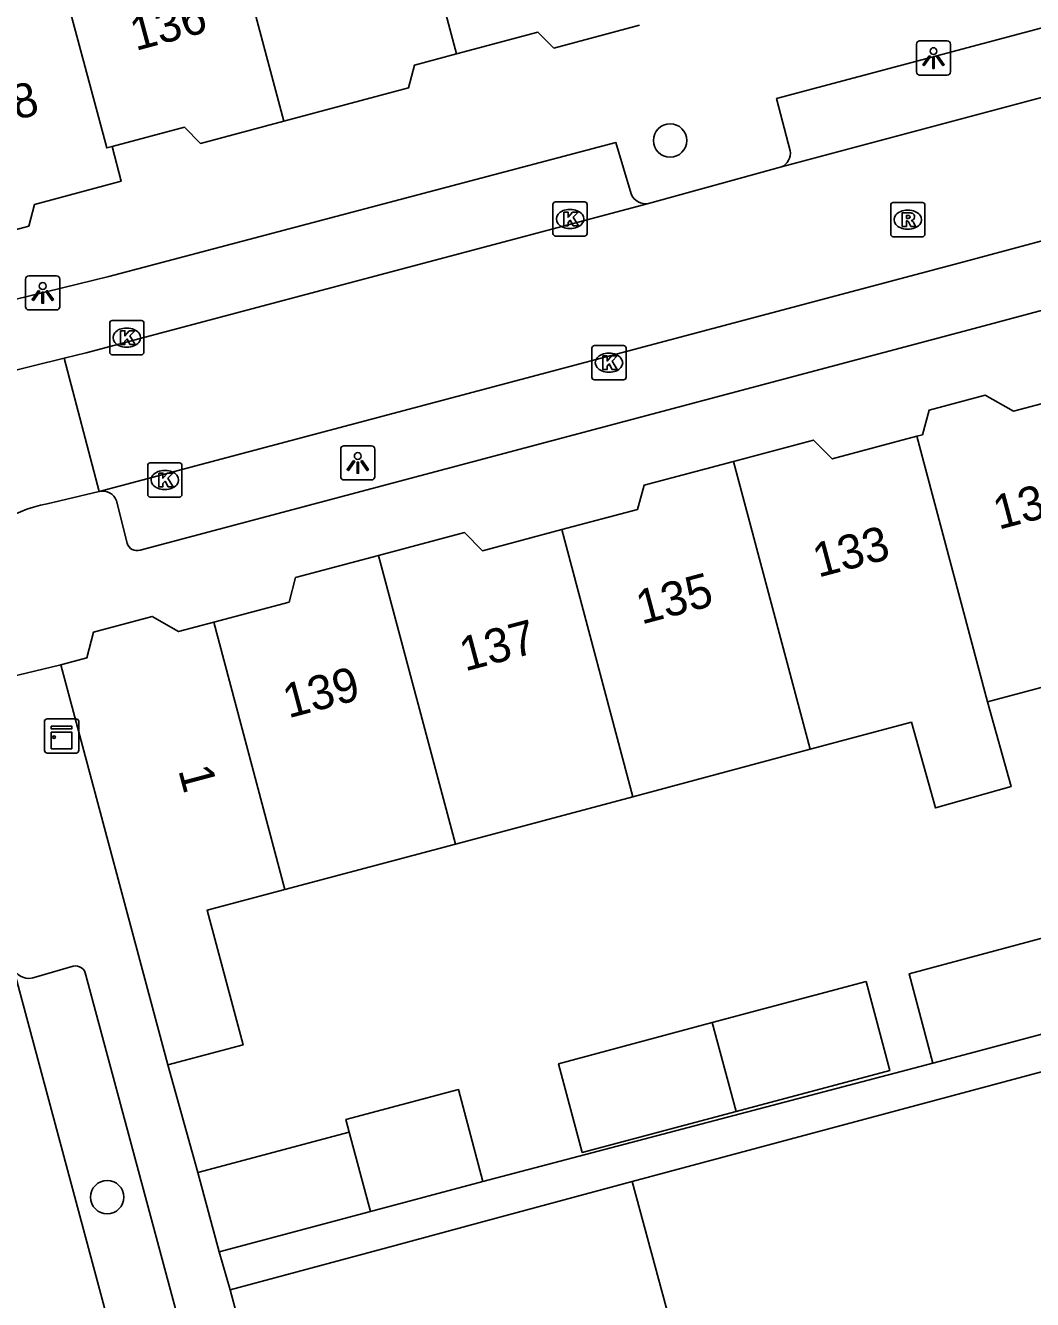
# Model space of a CAD drawing. Extents: x 162542 to 163144, y 380786 to 381511.
# Drawn here: x 162680.72 to 162710.18, y 381007.95 to 381045.23 of the extents above; entities that cross this region are included whole.
import ezdxf

# ---------------------------------------------------------------- set-up
doc = ezdxf.new("R2010")
doc.units = 0
for name, color, linetype in [('IMGEO_Boom', 7, 'Continuous'), ('IMGEO_Kast', 7, 'Continuous'), ('IMGEO_Kolk', 7, 'Continuous'), ('IMGEO_Lichtpunt', 7, 'Continuous'), ('IMGEO_Muur', 7, 'Continuous'), ('IMGEO_Pand', 7, 'Continuous'), ('IMGEO_Pand_nummerreeks', 7, 'Continuous'), ('IMGEO_Rijbaan_lokaal_open', 7, 'Continuous'), ('IMGEO_Rioolput', 7, 'Continuous'), ('IMGEO_Voetpad_open', 7, 'Continuous')]:
    doc.layers.add(name, color=color, linetype=linetype)

msp = doc.modelspace()

# ---------------------------------------------------------------- linework, layer by layer
at = {"layer": 'IMGEO_Boom'}
for centre in [(162699.575, 381041.86), (162683.106, 381010.942)]:
    msp.add_circle(centre, 0.489, dxfattribs=at)
at = {"layer": 'IMGEO_Kast'}
for p, q in [((162681.273, 381024.012), (162681.273, 381024.853)), ((162681.273, 381024.853), (162681.273, 381024.012)), ((162681.348, 381024.937), (162682.189, 381024.937)), ((162682.189, 381024.937), (162681.348, 381024.937)), ((162682.273, 381024.862), (162682.273, 381024.021)), ((162682.273, 381024.021), (162682.273, 381024.862)), ((162682.198, 381023.937), (162681.357, 381023.937)), ((162681.357, 381023.937), (162682.198, 381023.937))]:
    msp.add_line(p, q, dxfattribs=at)
for points in [[(162681.468, 381024.727), (162682.068, 381024.727), (162682.068, 381024.642), (162681.468, 381024.642), (162681.468, 381024.727)], [(162681.468, 381024.552), (162682.068, 381024.552), (162682.068, 381024.063), (162681.468, 381024.063), (162681.468, 381024.552)]]:
    msp.add_lwpolyline(points, dxfattribs=at)
msp.add_circle((162681.552, 381024.401), 0.0377, dxfattribs=at)
for centre, start, end in [((162681.351, 381024.859), 92.4484, 184.2845), ((162681.351, 381024.859), 92.4484, 184.2845), ((162682.195, 381024.859), 2.4484, 94.2845), ((162682.195, 381024.859), 2.4484, 94.2845), ((162681.351, 381024.015), 182.4484, 274.2845), ((162681.351, 381024.015), 182.4484, 274.2845), ((162682.195, 381024.015), 272.4484, 4.2845), ((162682.195, 381024.015), 272.4484, 4.2845)]:
    msp.add_arc(centre, 0.0779, start, end, dxfattribs=at)
at = {"layer": 'IMGEO_Kolk'}
for p, q in [((162696.148, 381039.138), (162696.148, 381039.99)), ((162696.223, 381040.064), (162697.075, 381040.064)), ((162697.149, 381039.99), (162697.149, 381039.138)), ((162696.636, 381039.844), (162696.661, 381039.844)), ((162696.659, 381039.284), (162696.634, 381039.284)), ((162697.075, 381039.064), (162696.223, 381039.064)), ((162683.179, 381035.666), (162683.179, 381036.518)), ((162683.254, 381036.592), (162684.106, 381036.592)), ((162683.667, 381036.372), (162683.692, 381036.372)), ((162684.18, 381036.518), (162684.18, 381035.666)), ((162697.361, 381035.857), (162698.213, 381035.857)), ((162684.106, 381035.592), (162683.254, 381035.592)), ((162683.69, 381035.812), (162683.665, 381035.812)), ((162697.286, 381034.931), (162697.286, 381035.783)), ((162697.774, 381035.637), (162697.799, 381035.637)), ((162698.287, 381035.783), (162698.287, 381034.931)), ((162698.213, 381034.857), (162697.361, 381034.857)), ((162697.797, 381035.077), (162697.772, 381035.077)), ((162684.293, 381031.501), (162684.293, 381032.353)), ((162684.368, 381032.427), (162685.22, 381032.427)), ((162684.781, 381032.207), (162684.806, 381032.207)), ((162685.294, 381032.353), (162685.294, 381031.501)), ((162685.22, 381031.427), (162684.368, 381031.427)), ((162684.804, 381031.647), (162684.779, 381031.647))]:
    msp.add_line(p, q, dxfattribs=at)
for points in [[(162696.148, 381039.138), (162696.148, 381039.99)], [(162696.223, 381040.064), (162697.075, 381040.064)], [(162697.149, 381039.99), (162697.149, 381039.138)], [(162696.469, 381039.764), (162696.592, 381039.764), (162696.592, 381039.613), (162696.722, 381039.764), (162696.886, 381039.764), (162696.74, 381039.613), (162696.893, 381039.364), (162696.741, 381039.364), (162696.656, 381039.528), (162696.592, 381039.461), (162696.592, 381039.364), (162696.469, 381039.364), (162696.469, 381039.764)], [(162697.075, 381039.064), (162696.223, 381039.064)], [(162683.179, 381035.666), (162683.179, 381036.518)], [(162683.254, 381036.592), (162684.106, 381036.592)], [(162683.5, 381036.292), (162683.623, 381036.292), (162683.623, 381036.141), (162683.753, 381036.292), (162683.917, 381036.292), (162683.771, 381036.141), (162683.924, 381035.892), (162683.772, 381035.892), (162683.687, 381036.056), (162683.623, 381035.989), (162683.623, 381035.892), (162683.5, 381035.892), (162683.5, 381036.292)], [(162684.18, 381036.518), (162684.18, 381035.666)], [(162697.361, 381035.857), (162698.213, 381035.857)], [(162684.106, 381035.592), (162683.254, 381035.592)], [(162697.286, 381034.931), (162697.286, 381035.783)], [(162697.607, 381035.557), (162697.73, 381035.557), (162697.73, 381035.406), (162697.86, 381035.557), (162698.024, 381035.557), (162697.878, 381035.406), (162698.031, 381035.157), (162697.879, 381035.157), (162697.794, 381035.321), (162697.73, 381035.254), (162697.73, 381035.157), (162697.607, 381035.157), (162697.607, 381035.557)], [(162698.287, 381035.783), (162698.287, 381034.931)], [(162698.213, 381034.857), (162697.361, 381034.857)], [(162684.293, 381031.501), (162684.293, 381032.353)], [(162684.368, 381032.427), (162685.22, 381032.427)], [(162684.614, 381032.127), (162684.737, 381032.127), (162684.737, 381031.976), (162684.867, 381032.127), (162685.031, 381032.127), (162684.885, 381031.976), (162685.038, 381031.727), (162684.886, 381031.727), (162684.801, 381031.891), (162684.737, 381031.824), (162684.737, 381031.727), (162684.614, 381031.727), (162684.614, 381032.127)], [(162685.294, 381032.353), (162685.294, 381031.501)], [(162685.22, 381031.427), (162684.368, 381031.427)]]:
    msp.add_lwpolyline(points, dxfattribs=at)
for centre, start, end in [((162696.225, 381039.988), 91.552, 178.448), ((162696.225, 381039.988), 91.552, 178.448), ((162697.073, 381039.988), 1.552, 88.448), ((162697.073, 381039.988), 1.552, 88.448), ((162696.225, 381039.14), 181.552, 268.448), ((162696.225, 381039.14), 181.552, 268.448), ((162697.073, 381039.14), 271.552, 358.448), ((162697.073, 381039.14), 271.552, 358.448), ((162683.256, 381036.516), 91.552, 178.448), ((162683.256, 381036.516), 91.552, 178.448), ((162684.104, 381036.516), 1.552, 88.448), ((162684.104, 381036.516), 1.552, 88.448), ((162697.363, 381035.781), 91.552, 178.448), ((162697.363, 381035.781), 91.552, 178.448), ((162698.211, 381035.781), 1.552, 88.448), ((162698.211, 381035.781), 1.552, 88.448), ((162683.256, 381035.668), 181.552, 268.448), ((162683.256, 381035.668), 181.552, 268.448), ((162684.104, 381035.668), 271.552, 358.448), ((162684.104, 381035.668), 271.552, 358.448), ((162697.363, 381034.933), 181.552, 268.448), ((162697.363, 381034.933), 181.552, 268.448), ((162698.211, 381034.933), 271.552, 358.448), ((162698.211, 381034.933), 271.552, 358.448), ((162684.37, 381032.351), 91.552, 178.448), ((162684.37, 381032.351), 91.552, 178.448), ((162685.218, 381032.351), 1.552, 88.448), ((162685.218, 381032.351), 1.552, 88.448), ((162684.37, 381031.503), 181.552, 268.448), ((162684.37, 381031.503), 181.552, 268.448), ((162685.218, 381031.503), 271.552, 358.448), ((162685.218, 381031.503), 271.552, 358.448)]:
    msp.add_arc(centre, 0.0765, start, end, dxfattribs=at)
for centre, major_axis, ratio, start_param, end_param in [((162696.635, 381039.564), (-0.387, 0.002), 0.722429, 4.712389, 7.853982), ((162696.66, 381039.564), (-0.39, 0.002), 0.717154, 1.570796, 4.712389), ((162683.666, 381036.092), (-0.387, 0.002), 0.722429, 4.712389, 7.853982), ((162683.691, 381036.092), (-0.39, 0.002), 0.717154, 1.570796, 4.712389), ((162697.773, 381035.357), (-0.387, 0.002), 0.722429, 4.712389, 7.853982), ((162697.798, 381035.357), (-0.39, 0.002), 0.717154, 1.570796, 4.712389), ((162684.78, 381031.927), (-0.387, 0.002), 0.722429, 4.712389, 7.853982), ((162684.805, 381031.927), (-0.39, 0.002), 0.717154, 1.570796, 4.712389)]:
    msp.add_ellipse(centre, major_axis=major_axis, ratio=ratio, start_param=start_param, end_param=end_param, dxfattribs=at)
at = {"layer": 'IMGEO_Lichtpunt'}
for p, q in [((162706.782, 381044.677), (162706.782, 381043.87)), ((162706.782, 381044.677), (162706.782, 381043.87)), ((162707.684, 381044.772), (162706.876, 381044.772)), ((162707.684, 381044.772), (162706.876, 381044.772)), ((162707.778, 381043.87), (162707.778, 381044.677)), ((162707.778, 381043.87), (162707.778, 381044.677)), ((162706.876, 381043.776), (162707.684, 381043.776)), ((162706.876, 381043.776), (162707.684, 381043.776)), ((162680.721, 381037.804), (162680.721, 381036.997)), ((162680.721, 381037.804), (162680.721, 381036.997)), ((162681.623, 381037.899), (162680.815, 381037.899)), ((162681.623, 381037.899), (162680.815, 381037.899)), ((162681.717, 381036.997), (162681.717, 381037.804)), ((162681.717, 381036.997), (162681.717, 381037.804)), ((162680.815, 381036.903), (162681.623, 381036.903)), ((162680.815, 381036.903), (162681.623, 381036.903)), ((162690.841, 381032.925), (162690.033, 381032.925)), ((162690.841, 381032.925), (162690.033, 381032.925)), ((162689.939, 381032.83), (162689.939, 381032.023)), ((162689.939, 381032.83), (162689.939, 381032.023)), ((162690.935, 381032.023), (162690.935, 381032.83)), ((162690.935, 381032.023), (162690.935, 381032.83)), ((162690.033, 381031.929), (162690.841, 381031.929)), ((162690.033, 381031.929), (162690.841, 381031.929))]:
    msp.add_line(p, q, dxfattribs=at)
for points in [[(162707.156, 381044.341), (162707.195, 381044.313), (162707.007, 381044.051), (162706.969, 381044.078), (162707.156, 381044.341)], [(162707.258, 381044.293), (162707.305, 381044.293), (162707.305, 381043.971), (162707.258, 381043.971), (162707.258, 381044.293)], [(162707.368, 381044.313), (162707.406, 381044.34), (162707.593, 381044.078), (162707.554, 381044.05), (162707.368, 381044.313)], [(162681.095, 381037.468), (162681.134, 381037.44), (162680.946, 381037.178), (162680.908, 381037.205), (162681.095, 381037.468)], [(162681.197, 381037.42), (162681.244, 381037.42), (162681.244, 381037.098), (162681.197, 381037.098), (162681.197, 381037.42)], [(162681.307, 381037.44), (162681.345, 381037.467), (162681.532, 381037.205), (162681.493, 381037.177), (162681.307, 381037.44)], [(162690.313, 381032.494), (162690.352, 381032.466), (162690.164, 381032.204), (162690.126, 381032.231), (162690.313, 381032.494)], [(162690.415, 381032.446), (162690.462, 381032.446), (162690.462, 381032.124), (162690.415, 381032.124), (162690.415, 381032.446)], [(162690.525, 381032.466), (162690.563, 381032.493), (162690.75, 381032.231), (162690.711, 381032.203), (162690.525, 381032.466)]]:
    msp.add_lwpolyline(points, dxfattribs=at)
for centre in [(162707.281, 381044.475), (162681.22, 381037.602), (162690.438, 381032.628)]:
    msp.add_circle(centre, 0.0994, dxfattribs=at)
for centre, start, end in [((162706.876, 381044.677), 90, 180), ((162706.876, 381044.677), 90, 180), ((162707.684, 381044.677), 0, 90), ((162707.684, 381044.677), 0, 90), ((162706.876, 381043.87), 180, 270), ((162706.876, 381043.87), 180, 270), ((162707.684, 381043.87), 270, 0), ((162707.684, 381043.87), 270, 360), ((162680.815, 381037.804), 90, 180), ((162680.815, 381037.804), 90, 180), ((162681.623, 381037.804), 0, 90), ((162681.623, 381037.804), 0, 90), ((162680.815, 381036.997), 180, 270), ((162680.815, 381036.997), 180, 270), ((162681.623, 381036.997), 270, 0), ((162681.623, 381036.997), 270, 360), ((162690.033, 381032.83), 90, 180), ((162690.033, 381032.83), 90, 180), ((162690.841, 381032.83), 0, 90), ((162690.841, 381032.83), 0, 90), ((162690.033, 381032.023), 180, 270), ((162690.033, 381032.023), 180, 270), ((162690.841, 381032.023), 270, 0), ((162690.841, 381032.023), 270, 360)]:
    msp.add_arc(centre, 0.0946, start, end, dxfattribs=at)
at = {"layer": 'IMGEO_Muur'}
msp.add_lwpolyline([(162685.759, 381011.659), (162684.877, 381014.811)], dxfattribs=at)
at = {"layer": 'IMGEO_Pand'}
for points in [[(162691.254, 381052.162), (162693.329, 381044.397)], [(162688.279, 381042.429), (162686.049, 381050.773)], [(162683.251, 381041.685), (162683.093, 381041.644), (162681.3, 381048.332), (162681.136, 381048.288), (162680.843, 381049.385)], [(162698.68, 381045.234), (162696.171, 381044.565), (162695.706, 381045.031), (162693.329, 381044.397)], [(162693.329, 381044.397), (162692.101, 381044.069), (162691.92, 381043.4), (162688.279, 381042.429)], [(162688.279, 381042.429), (162685.835, 381041.777), (162685.365, 381042.248), (162683.251, 381041.685)], [(162683.251, 381041.685), (162683.519, 381040.667), (162680.984, 381039.991), (162680.813, 381039.357), (162678.138, 381038.644)], [(162706.792, 381033.204), (162706.957, 381033.248), (162707.152, 381033.974), (162708.795, 381034.413), (162709.619, 381033.936), (162711.985, 381034.567)], [(162701.43, 381032.471), (162703.768, 381033.095), (162704.319, 381032.543), (162706.792, 381033.204)], [(162706.792, 381033.204), (162708.857, 381025.431)], [(162696.404, 381030.475), (162698.624, 381031.067), (162698.814, 381031.773), (162701.43, 381032.471)], [(162703.669, 381024.046), (162701.43, 381032.471)], [(162691.048, 381029.72), (162693.557, 381030.39), (162694.09, 381029.857), (162696.404, 381030.475)], [(162698.481, 381022.66), (162696.404, 381030.475)], [(162686.226, 381027.765), (162688.426, 381028.352), (162688.619, 381029.072), (162691.048, 381029.72)], [(162693.292, 381021.275), (162691.048, 381029.72)], [(162681.751, 381026.518), (162682.507, 381026.719), (162682.71, 381027.474), (162684.427, 381027.933), (162685.194, 381027.489), (162686.226, 381027.765)], [(162686.226, 381027.765), (162688.304, 381019.943)], [(162714.045, 381026.816), (162708.857, 381025.431)], [(162681.751, 381026.518), (162684.877, 381014.811)], [(162708.857, 381025.431), (162709.555, 381022.954), (162707.341, 381022.329), (162706.634, 381024.837), (162703.669, 381024.046)], [(162703.669, 381024.046), (162698.481, 381022.66)], [(162698.481, 381022.66), (162693.292, 381021.275)], [(162693.292, 381021.275), (162688.304, 381019.943)], [(162688.304, 381019.943), (162686.031, 381019.336), (162687.082, 381015.4), (162684.877, 381014.811)], [(162710.781, 381018.604), (162706.564, 381017.478), (162707.263, 381014.863)], [(162701.503, 381013.451), (162706.002, 381014.652), (162705.309, 381017.25), (162700.81, 381016.049)], [(162700.81, 381016.049), (162696.31, 381014.848), (162697.003, 381012.251), (162701.503, 381013.451)], [(162701.503, 381013.451), (162700.81, 381016.049)], [(162711.515, 381015.998), (162707.263, 381014.863)], [(162694.097, 381011.402), (162693.38, 381014.089), (162690.092, 381013.211), (162690.19, 381012.843)], [(162685.759, 381011.659), (162690.19, 381012.843)], [(162690.19, 381012.843), (162690.806, 381010.523)], [(162685.759, 381011.659), (162686.378, 381009.341)], [(162686.701, 381008.232), (162691.53, 381009.532), (162693.98, 381010.191), (162698.469, 381011.4)], [(162694.097, 381011.402), (162690.806, 381010.523)], [(162698.469, 381011.4), (162699.906, 381006.061), (162699.433, 381005.933)], [(162690.806, 381010.523), (162686.378, 381009.341)], [(162686.701, 381008.232), (162688.141, 381002.884)]]:
    msp.add_lwpolyline(points, dxfattribs=at)
at = {"layer": 'IMGEO_Rijbaan_lokaal_open'}
for points in [[(162730.046, 381048.353), (162702.832, 381041.087)], [(162682.873, 381031.59), (162708.17, 381038.31), (162731.039, 381044.45)], [(162698.943, 381040.013), (162702.832, 381041.087)], [(162698.943, 381040.013), (162682.492, 381035.652), (162681.847, 381035.492)], [(162681.847, 381035.492), (162666.98, 381031.812), (162666.18, 381031.599)], [(162682.873, 381031.59), (162681.847, 381035.492)], [(162682.873, 381031.59), (162681.351, 381031.232)], [(162680.356, 381017.674), (162690.365, 380980.343), (162694.675, 380964.261)]]:
    msp.add_lwpolyline(points, dxfattribs=at)
msp.add_arc((162682.13, 381027.216), 4.091, 100.9784, 191.9628, dxfattribs=at)
at = {"layer": 'IMGEO_Rioolput'}
for p, q in [((162706.028, 381039.118), (162706.028, 381039.97)), ((162706.103, 381040.044), (162706.955, 381040.044)), ((162707.029, 381039.97), (162707.029, 381039.118)), ((162706.516, 381039.824), (162706.541, 381039.824)), ((162706.539, 381039.264), (162706.514, 381039.264)), ((162706.955, 381039.044), (162706.103, 381039.044))]:
    msp.add_line(p, q, dxfattribs=at)
for points in [[(162706.028, 381039.118), (162706.028, 381039.97)], [(162706.103, 381040.044), (162706.955, 381040.044)], [(162707.029, 381039.97), (162707.029, 381039.118)], [(162706.617, 381039.742), (162706.365, 381039.744), (162706.365, 381039.344)], [(162706.543, 381039.663), (162706.489, 381039.663), (162706.489, 381039.582)], [(162706.489, 381039.582), (162706.541, 381039.582)], [(162706.365, 381039.344), (162706.489, 381039.344), (162706.489, 381039.506), (162706.5, 381039.506)], [(162706.547, 381039.477), (162706.618, 381039.344), (162706.758, 381039.344), (162706.693, 381039.47)], [(162706.955, 381039.044), (162706.103, 381039.044)]]:
    msp.add_lwpolyline(points, dxfattribs=at)
for centre, radius, start, end in [((162706.105, 381039.968), 0.0765, 91.552, 178.448), ((162706.105, 381039.968), 0.0765, 91.552, 178.448), ((162706.953, 381039.968), 0.0765, 1.552, 88.448), ((162706.953, 381039.968), 0.0765, 1.552, 88.448), ((162706.525, 381039.771), 0.19, 274.7715, 282.9687), ((162706.549, 381039.567), 0.0964, 77.0061, 93.1865), ((162706.563, 381039.624), 0.0378, 276.6634, 79.6772), ((162706.616, 381039.632), 0.109, 350.3612, 89.416), ((162706.614, 381039.632), 0.112, 277.5842, 350.9817), ((162706.499, 381039.453), 0.0533, 26.0293, 88.6989), ((162706.598, 381039.417), 0.108, 29.5134, 73.7905), ((162706.105, 381039.12), 0.0765, 181.552, 268.448), ((162706.105, 381039.12), 0.0765, 181.552, 268.448), ((162706.953, 381039.12), 0.0765, 271.552, 358.448), ((162706.953, 381039.12), 0.0765, 271.552, 358.448)]:
    msp.add_arc(centre, radius, start, end, dxfattribs=at)
for centre, major_axis, ratio, start_param, end_param in [((162706.515, 381039.544), (-0.387, 0.002), 0.722429, 4.712389, 7.853982), ((162706.54, 381039.544), (-0.39, 0.002), 0.717154, 1.570796, 4.712389)]:
    msp.add_ellipse(centre, major_axis=major_axis, ratio=ratio, start_param=start_param, end_param=end_param, dxfattribs=at)
at = {"layer": 'IMGEO_Voetpad_open'}
for points in [[(162703.09, 381041.562), (162702.691, 381043.093), (162731.566, 381050.786), (162754.912, 381057.05), (162759.948, 381058.339)], [(162730.875, 381042.365), (162708.764, 381036.439), (162684.074, 381029.872)], [(162631.837, 381024.525), (162637.793, 381026.108), (162664.028, 381033.135), (162668.873, 381034.385), (162683.151, 381037.884), (162697.991, 381041.797), (162698.432, 381040.302)], [(162683.687, 381030.076), (162683.376, 381031.318)], [(162678.286, 381025.693), (162681.751, 381026.518)], [(162682.11, 381017.7), (162680.897, 381017.352)], [(162710.745, 380904.452), (162712.676, 380904.954), (162703.077, 380940.669), (162692.302, 380980.894), (162682.481, 381017.441)], [(162684.877, 381014.811), (162685.759, 381011.659)], [(162707.263, 381014.863), (162694.097, 381011.402)], [(162710.442, 381014.606), (162698.469, 381011.4)], [(162686.378, 381009.341), (162686.701, 381008.232)]]:
    msp.add_lwpolyline(points, dxfattribs=at)
for centre, radius, start, end in [((162702.655, 381041.491), 0.441, 293.6445, 9.3376), ((162698.87, 381040.479), 0.472, 202.071, 278.9476), ((162682.977, 381031.182), 0.421, 18.876, 104.3189), ((162683.983, 381030.169), 0.311, 197.4376, 286.9721), ((162680.809, 381017.82), 0.476, 197.8719, 280.6064), ((162682.177, 381017.401), 0.307, 7.5232, 102.638)]:
    msp.add_arc(centre, radius, start, end, dxfattribs=at)

# ---------------------------------------------------------------- texts
at = {"layer": 'IMGEO_Pand_nummerreeks'}
for s, rotation, p in [('136', 14.9865, (162683.937, 381044.478)), ('138', 14.9385, (162679.014, 381042.073)), ('131', 14.874, (162709.185, 381030.468)), ('133', 14.874, (162703.908, 381029.067)), ('135', 14.874, (162698.741, 381027.695)), ('137', 14.874, (162693.574, 381026.322)), ('139', 14.874, (162688.407, 381024.95)), ('1', 284.9503, (162685.181, 381023.439))]:
    msp.add_text(s, height=1, rotation=rotation, dxfattribs=at).set_placement(p)

doc.saveas('drawing.dxf')
